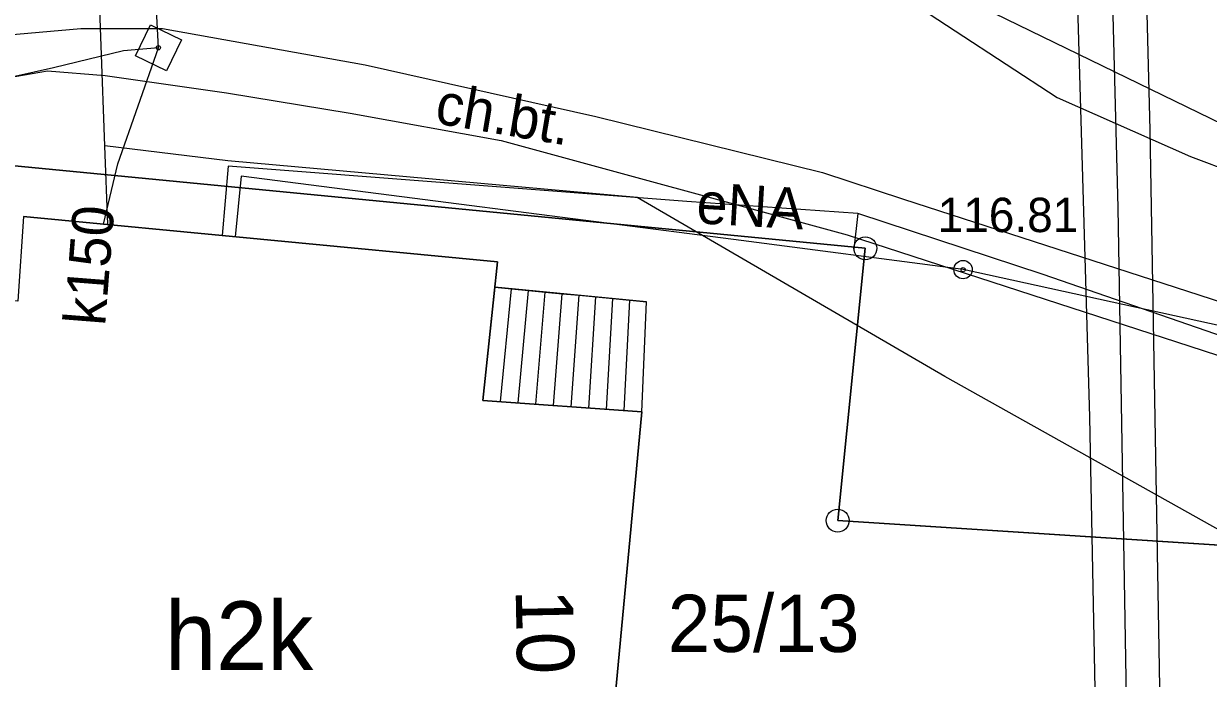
# Model space of a CAD drawing. Extents: x 6434771 to 6436222, y 5663454 to 5664782.
# Drawn here: x 6435081.18 to 6435107.02, y 5664350.03 to 5664364.32 of the extents above; entities that cross this region are included whole.
import ezdxf

# ---------------------------------------------------------------- set-up
doc = ezdxf.new("R2010")
doc.units = 0
for name, color, linetype in [('Warstwa 1', 7, 'Continuous'), ('Warstwa 10', 7, 'Continuous'), ('Warstwa 12', 7, 'Continuous'), ('Warstwa 13', 7, 'Continuous'), ('Warstwa 14', 7, 'Continuous'), ('Warstwa 15', 7, 'Continuous'), ('Warstwa 36', 7, 'Continuous'), ('Warstwa 4', 7, 'Continuous'), ('Warstwa 5', 7, 'Continuous'), ('Warstwa 6', 7, 'Continuous'), ('Warstwa 7', 7, 'Continuous'), ('Warstwa 8', 7, 'Continuous'), ('Warstwa 9', 7, 'Continuous')]:
    doc.layers.add(name, color=color, linetype=linetype)

msp = doc.modelspace()

# ---------------------------------------------------------------- linework, layer by layer
at = {"layer": 'Warstwa 1'}
for p, q in [((6435069.56, 5664362.316), (6435099.538, 5664359.413)), ((6435069.56, 5664362.316), (6435099.538, 5664359.413)), ((6435098.936, 5664353.47), (6435099.538, 5664359.413)), ((6435098.936, 5664353.47), (6435099.538, 5664359.413)), ((6435098.936, 5664353.47), (6435130.783, 5664351.416)), ((6435098.936, 5664353.47), (6435130.783, 5664351.416))]:
    msp.add_line(p, q, dxfattribs=at)
msp.add_lwpolyline([(6435081.174, 5664360.105), (6435091.513, 5664359.12), (6435091.197, 5664356.094), (6435094.664, 5664355.842), (6435093.964, 5664348.38)], dxfattribs=at)
at = {"layer": 'Warstwa 10'}
for centre in [(6435099.538, 5664359.413), (6435098.936, 5664353.47)]:
    msp.add_circle(centre, 0.25, dxfattribs=at)
at = {"layer": 'Warstwa 12'}
for points in [[(6435105.771, 5664326.18), (6435105.752, 5664326.955), (6435105.363, 5664342.323), (6435105.052, 5664360.295), (6435104.778, 5664370.951), (6435096.021, 5664371.153), (6435095.743, 5664384.566), (6435095.574, 5664392.426), (6435083.716, 5664392.471), (6435084.599, 5664411.615), (6435085.24, 5664426.678), (6435085.901, 5664446.424)], [(6435082.954, 5664361.653), (6435082.468, 5664374.756), (6435082.262, 5664380.656)], [(6435083.018, 5664359.93), (6435082.954, 5664361.653)], [(6435133.674, 5664344.565), (6435133.415, 5664344.592), (6435127.128, 5664344.692), (6435126.501, 5664344.604), (6435122.356, 5664344.557), (6435119.985, 5664345.863), (6435118.038, 5664347.04), (6435115.932, 5664348.199), (6435113.349, 5664349.725), (6435111.337, 5664350.785), (6435108.095, 5664352.796), (6435101.274, 5664356.615), (6435094.564, 5664360.52), (6435085.635, 5664361.326), (6435082.954, 5664361.653)], [(6435099.373, 5664360.173), (6435095.647, 5664360.436), (6435085.643, 5664361.207), (6435085.511, 5664359.692)], [(6435132.734, 5664353.122), (6435107.876, 5664357.592), (6435101.672, 5664358.948), (6435096.663, 5664359.605), (6435085.925, 5664360.988), (6435085.792, 5664359.665)], [(6435099.373, 5664360.173), (6435099.291, 5664359.397)], [(6435107.564, 5664357.411), (6435103.416, 5664358.843), (6435099.373, 5664360.173)]]:
    msp.add_lwpolyline(points, dxfattribs=at)
at = {"layer": 'Warstwa 14'}
msp.add_circle((6435084.12, 5664363.79), 0.045, dxfattribs=at)
at = {"layer": 'Warstwa 36'}
for p, q in [((6435091.582, 5664356.066), (6435091.823, 5664358.529)), ((6435091.967, 5664356.038), (6435092.191, 5664358.493)), ((6435092.353, 5664356.01), (6435092.559, 5664358.459)), ((6435092.737, 5664355.982), (6435092.927, 5664358.423)), ((6435093.123, 5664355.954), (6435093.296, 5664358.388)), ((6435093.508, 5664355.926), (6435093.663, 5664358.352)), ((6435093.894, 5664355.898), (6435094.032, 5664358.317)), ((6435094.278, 5664355.87), (6435094.399, 5664358.281))]:
    msp.add_line(p, q, dxfattribs=at)
msp.add_lwpolyline([(6435091.197, 5664356.094), (6435094.664, 5664355.842), (6435094.768, 5664358.247), (6435091.456, 5664358.564)], close=True, dxfattribs=at)
at = {"layer": 'Warstwa 4'}
msp.add_lwpolyline([(6435102.351, 5664364.549), (6435107.332, 5664362.122)], dxfattribs=at)
for points in [[(6435083.62, 5664363.614), (6435083.944, 5664364.29), (6435084.62, 5664363.966), (6435084.296, 5664363.29)], [(6435077.576, 5664358.619), (6435076.683, 5664350.139), (6435076.156, 5664344.524), (6435076.119, 5664343.975), (6435080.094, 5664343.557), (6435080.09, 5664343.207), (6435081.282, 5664341.752), (6435083.699, 5664341.483), (6435085.155, 5664342.726), (6435085.189, 5664343.055), (6435093.31, 5664342.267), (6435093.397, 5664342.886), (6435093.964, 5664348.38), (6435094.664, 5664355.842), (6435091.197, 5664356.094), (6435091.513, 5664359.12), (6435081.174, 5664360.105), (6435081.052, 5664358.257)]]:
    msp.add_lwpolyline(points, close=True, dxfattribs=at)
msp.add_circle((6435101.672, 5664358.948), 0.2, dxfattribs=at)
at = {"layer": 'Warstwa 5'}
for p, q in [((6435080.862, 5664363.144), (6435081.701, 5664363.29)), ((6435081.701, 5664363.29), (6435082.961, 5664363.186)), ((6435082.961, 5664363.186), (6435085.606, 5664362.808)), ((6435085.606, 5664362.808), (6435088.301, 5664362.362)), ((6435088.301, 5664362.362), (6435091.597, 5664361.764)), ((6435091.597, 5664361.764), (6435099.144, 5664359.709)), ((6435081.174, 5664360.105), (6435091.513, 5664359.12)), ((6435099.144, 5664359.709), (6435106.908, 5664357.181)), ((6435091.197, 5664356.094), (6435091.513, 5664359.12)), ((6435091.197, 5664356.094), (6435091.456, 5664358.564)), ((6435091.456, 5664358.564), (6435091.823, 5664358.529)), ((6435091.823, 5664358.529), (6435092.191, 5664358.494)), ((6435092.191, 5664358.494), (6435092.559, 5664358.458)), ((6435092.559, 5664358.458), (6435092.927, 5664358.423)), ((6435092.927, 5664358.423), (6435093.296, 5664358.388)), ((6435093.296, 5664358.388), (6435093.663, 5664358.353)), ((6435093.663, 5664358.353), (6435094.032, 5664358.317)), ((6435094.032, 5664358.317), (6435094.768, 5664358.247)), ((6435094.664, 5664355.842), (6435094.768, 5664358.247)), ((6435106.908, 5664357.181), (6435111.893, 5664355.57)), ((6435093.964, 5664348.38), (6435094.664, 5664355.842))]:
    msp.add_line(p, q, dxfattribs=at)
at = {"layer": 'Warstwa 6'}
for points in [[(6435130.783, 5664351.416), (6435130.729, 5664358.507), (6435130.724, 5664363.067), (6435130.719, 5664363.497), (6435130.72, 5664375.978), (6435093.671, 5664375.476), (6435077.216, 5664375.164), (6435069.024, 5664375.043), (6435069.907, 5664365.342), (6435069.56, 5664362.316), (6435099.538, 5664359.413), (6435098.936, 5664353.47)], [(6435098.936, 5664353.47), (6435099.538, 5664359.413), (6435069.56, 5664362.316), (6435067.287, 5664342.191), (6435097.471, 5664339.076), (6435098.425, 5664348.436), (6435130.823, 5664346.455), (6435130.783, 5664351.416)]]:
    msp.add_lwpolyline(points, close=True, dxfattribs=at)
for centre in [(6435084.12, 5664363.79), (6435101.672, 5664358.948)]:
    msp.add_circle(centre, 0.045, dxfattribs=at)
at = {"layer": 'Warstwa 7'}
for points in [[(6435084.12, 5664363.79), (6435083.287, 5664379.616)], [(6435084.12, 5664363.79), (6435083.36, 5664363.721), (6435081.83, 5664363.354), (6435076.211, 5664362.097), (6435075.577, 5664361.92)], [(6435082.921, 5664359.939), (6435083.237, 5664361.254), (6435084.12, 5664363.79)]]:
    msp.add_lwpolyline(points, dxfattribs=at)
at = {"layer": 'Warstwa 8'}
msp.add_lwpolyline([(6435084.588, 5664428.169), (6435083.904, 5664411.329), (6435082.993, 5664391.75), (6435088.325, 5664391.685), (6435094.731, 5664391.705), (6435094.999, 5664381.813), (6435095.223, 5664370.384), (6435104.004, 5664370.181), (6435104.429, 5664355.729), (6435104.847, 5664334.57), (6435105.015, 5664326.887), (6435106.487, 5664327.022), (6435106.414, 5664328.581), (6435106.306, 5664333.582), (6435106.036, 5664345.641), (6435105.75, 5664361.995), (6435105.503, 5664371.615), (6435096.868, 5664371.986), (6435096.66, 5664382.336), (6435096.455, 5664393.236), (6435091.95, 5664393.216), (6435084.421, 5664393.21), (6435084.903, 5664402.952), (6435085.856, 5664421.871)], dxfattribs=at)
at = {"layer": 'Warstwa 9'}
for p, q in [((6435099.527, 5664365.454), (6435103.723, 5664362.702)), ((6435080.439, 5664364.033), (6435082.427, 5664364.21)), ((6435082.427, 5664364.21), (6435084.212, 5664364.211)), ((6435084.212, 5664364.211), (6435088.633, 5664363.421)), ((6435088.633, 5664363.421), (6435093.663, 5664362.29)), ((6435080.862, 5664363.144), (6435081.701, 5664363.29)), ((6435081.701, 5664363.29), (6435082.961, 5664363.186)), ((6435082.961, 5664363.186), (6435085.606, 5664362.808)), ((6435085.606, 5664362.808), (6435088.301, 5664362.362)), ((6435103.723, 5664362.702), (6435106.631, 5664361.417)), ((6435088.301, 5664362.362), (6435091.597, 5664361.764)), ((6435093.663, 5664362.29), (6435098.603, 5664361.069)), ((6435091.597, 5664361.764), (6435099.144, 5664359.709)), ((6435106.631, 5664361.417), (6435110.963, 5664359.779)), ((6435098.603, 5664361.069), (6435100.371, 5664360.489)), ((6435100.371, 5664360.489), (6435107.807, 5664358.077)), ((6435099.144, 5664359.709), (6435106.908, 5664357.181)), ((6435106.908, 5664357.181), (6435111.893, 5664355.57))]:
    msp.add_line(p, q, dxfattribs=at)

# ---------------------------------------------------------------- texts
at = {"layer": 'Warstwa 13'}
msp.add_text('eNA', height=0.9, rotation=356.6548, dxfattribs=at).set_placement((6435095.841, 5664359.961))
at = {"layer": 'Warstwa 14'}
msp.add_text('10', height=1.25, rotation=271.1523, dxfattribs=at).set_placement((6435091.911, 5664351.962))
at = {"layer": 'Warstwa 15'}
msp.add_text('25/13', height=1.25, dxfattribs=at).set_placement((6435095.229, 5664350.602))
at = {"layer": 'Warstwa 5'}
msp.add_text('h2k', height=1.5, dxfattribs=at).set_placement((6435084.264, 5664350.206))
at = {"layer": 'Warstwa 6'}
msp.add_text('116.81', height=0.75, dxfattribs=at).set_placement((6435101.117, 5664359.767))
at = {"layer": 'Warstwa 7'}
msp.add_text('k150', height=0.9, rotation=85.5082, dxfattribs=at).set_placement((6435082.956, 5664357.709))
at = {"layer": 'Warstwa 9'}
msp.add_text('ch.bt.', height=0.9, rotation=350.3923, dxfattribs=at).set_placement((6435090.124, 5664362.147))

doc.saveas('drawing.dxf')
